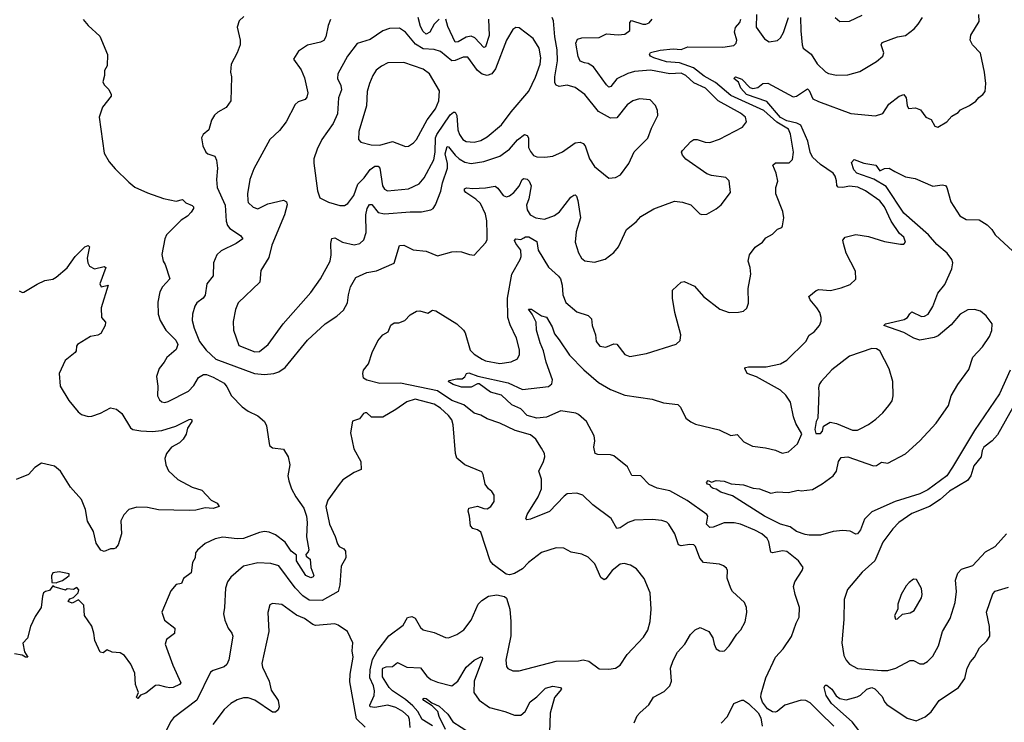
# Model space of a CAD drawing. Extents: x 2057697 to 2160550, y 827490 to 1016834.
# Tile 487 of 509: x 2130538 to 2136682, y 986768 to 991152. Entities that reach past the tile are written whole.
import ezdxf

# ---------------------------------------------------------------- set-up
doc = ezdxf.new("R2010")
doc.units = 0

msp = doc.modelspace()

# ---------------------------------------------------------------- linework, layer by layer
at = {"layer": '0CON20XD'}
for points in [[(2130935, 991153.8), (2130965.8, 991115), (2131038.5, 991048.5), (2131085.8, 990935), (2131084.2, 990865), (2131068, 990835), (2131068, 990805), (2131056.2, 990765), (2131065, 990746.7), (2131095, 990717.5), (2131110, 990685), (2131108.8, 990675), (2131055, 990606.7), (2131033.8, 990545), (2131065, 990320), (2131096, 990265), (2131135, 990222), (2131218.6, 990138.6), (2131257.7, 990107.7), (2131335, 990071.2), (2131435.8, 990035.8), (2131515, 990020.6), (2131555, 990030), (2131575, 990010), (2131615, 989993.3), (2131623.3, 989985), (2131623.3, 989975), (2131609.1, 989950.9), (2131585, 989926.2), (2131545, 989901.2), (2131455, 989808.8), (2131444.3, 989784.3), (2131426.1, 989686.1), (2131434, 989645), (2131446, 989625), (2131476.2, 989535), (2131428.6, 989485), (2131411.9, 989455), (2131399.7, 989390.3), (2131403.1, 989315), (2131415.6, 989275), (2131450.6, 989215), (2131513.1, 989153.1), (2131525.5, 989125), (2131514.4, 989095), (2131455.6, 989045), (2131440, 989015), (2131407.8, 988975), (2131391.9, 988925), (2131400.6, 988865), (2131397.9, 988805), (2131410.2, 988780.2), (2131425, 988766.9), (2131445, 988764.5), (2131465, 988770.5), (2131591.8, 988835), (2131625, 988870), (2131655, 988919.6), (2131685, 988938.2), (2131705, 988937.9), (2131745, 988922.5), (2131813.7, 988883.7), (2131831.9, 988861.9), (2131860, 988805), (2131927.1, 988737.1), (2131965, 988709.2), (2132025, 988681.4), (2132065.7, 988645), (2132077.4, 988617.4), (2132096.2, 988495), (2132115, 988480.8), (2132185, 988472.5), (2132213.9, 988423.9), (2132224, 988375), (2132211.4, 988305), (2132217.1, 988275), (2132234.3, 988225), (2132260.9, 988175), (2132312.2, 988105), (2132327.7, 988055), (2132332.7, 988015), (2132328.7, 987925), (2132342.9, 987845), (2132338.7, 987831.3), (2132323.1, 987815), (2132325.8, 987805), (2132351.1, 987785), (2132354.5, 987735), (2132374, 987685), (2132368.8, 987675), (2132355, 987670), (2132322.9, 987685), (2132266.2, 987775), (2132265, 987811.1), (2132233.3, 987835), (2132195, 987891.5), (2132135, 987937.9), (2132095, 987954.6), (2132065, 987958.5), (2132035, 987952.7), (2131935, 987914.2), (2131895, 987912.8), (2131806.3, 987923.7), (2131757.4, 987912.6), (2131696.4, 987883.6), (2131647.6, 987842.4), (2131635.8, 987825), (2131634.2, 987795), (2131616.9, 987765), (2131608.6, 987701.4), (2131561.2, 987665), (2131547.5, 987635), (2131515, 987628.8), (2131480.9, 987589.1), (2131425.9, 987455.9), (2131442.5, 987405), (2131506.2, 987355), (2131505, 987322.5), (2131454.3, 987285.7), (2131446.2, 987255), (2131494.4, 987125), (2131544.2, 987015), (2131535, 987003.5), (2131495, 986985.7), (2131475, 986982.9), (2131451.7, 986988.3), (2131405, 987000.8), (2131385, 986997.5), (2131325, 986950.8), (2131292.5, 986937.5), (2131275, 986917.5), (2131270.7, 986920.7), (2131267.5, 986925), (2131280, 986955), (2131261.1, 987005), (2131257.1, 987075), (2131231.7, 987131.7), (2131193.3, 987185), (2131165, 987202.5), (2131115, 987205.6), (2131085, 987220), (2131059.3, 987200.7), (2131040, 987205), (2131007.6, 987277.6), (2131001.4, 987325), (2130987.6, 987367.6), (2130942.5, 987435), (2130938.3, 987498.3), (2130905, 987532.5), (2130865, 987512.5), (2130841.7, 987521.7), (2130851.7, 987538.3), (2130875, 987547.5), (2130902.5, 987575), (2130907.5, 987595), (2130895, 987610), (2130875, 987597.5), (2130835, 987600), (2130825, 987592.5), (2130753, 987613), (2130745, 987620), (2130725, 987590), (2130700, 987585), (2130687.5, 987575), (2130680, 987555), (2130672.5, 987485), (2130635, 987427.5), (2130606.2, 987365), (2130586.8, 987293.2), (2130558.8, 987261.2), (2130568.7, 987208.7), (2130588.8, 987175), (2130575, 987174.3), (2130553, 987187), (2130505, 987195.8)], [(2131937.7, 991172.3), (2131907.5, 991145), (2131896.2, 991105), (2131914.2, 991025), (2131914, 990995), (2131896, 990945), (2131858.9, 990875), (2131854.4, 990825), (2131859.2, 990795), (2131856.7, 990645), (2131825.7, 990604.3), (2131774.5, 990575.5), (2131754.4, 990555.6), (2131736.2, 990525), (2131718, 990465), (2131683.3, 990435), (2131673.8, 990415), (2131682, 990365), (2131700, 990325), (2131712.5, 990315), (2131755, 990301.2), (2131766.2, 990276.2), (2131773.1, 990225), (2131765.5, 990155), (2131770, 990105), (2131820.3, 989995), (2131827.5, 989895), (2131835, 989868), (2131850.1, 989850.1), (2131915.8, 989805), (2131930, 989785), (2131890, 989755), (2131795, 989710.5), (2131768.9, 989685), (2131746.7, 989635), (2131746, 989555), (2131705.7, 989505), (2131696.4, 989433.6), (2131682.5, 989415), (2131644.7, 989385.3), (2131630.9, 989365), (2131617.7, 989315), (2131615.5, 989274.5), (2131626.9, 989226.9), (2131659.5, 989145), (2131700.9, 989090.9), (2131762.2, 989035), (2132002.5, 988945), (2132065, 988938.6)], [(2132477, 991153), (2132462.5, 991115), (2132448.2, 991045), (2132436.9, 991023.1), (2132415, 991011.5), (2132335, 990992.5), (2132278, 990955), (2132247.5, 990905), (2132295, 990838.8), (2132315, 990790), (2132335.6, 990695.6), (2132330.9, 990669.1), (2132320, 990655), (2132275, 990639.4), (2132256.3, 990623.7), (2132201.8, 990515), (2132159.1, 990460.9), (2132100, 990405), (2131998.7, 990221.3), (2131974.3, 990155.7), (2131960, 990065), (2131961.4, 990025), (2131965, 990011.2), (2131995, 989982), (2132025, 989972.5), (2132086.2, 990003.8), (2132185, 990025.6), (2132202.9, 990015), (2132206.7, 989996.7), (2132191.5, 989935), (2132110.9, 989745), (2132092.4, 989667.6), (2132042.3, 989587.7), (2132036.5, 989515), (2131900.8, 989385), (2131885.5, 989344.5), (2131870.3, 989269.7), (2131871.9, 989215), (2131905, 989120), (2132005, 989080.4)], [(2132005, 989080.4), (2132035, 989082), (2132089.2, 989125), (2132182.2, 989255), (2132355, 989449.4), (2132415, 989534.3), (2132474.6, 989645.4), (2132482.5, 989685), (2132478.8, 989755), (2132485, 989786), (2132505, 989791.4), (2132553.6, 989763.6), (2132625, 989746.9), (2132660, 989755), (2132685, 989779.2), (2132699.6, 989825), (2132697.4, 989935), (2132706.9, 989975), (2132720.6, 989999.4), (2132735, 989998.6), (2132775, 989948.2), (2132815, 989940), (2132973.8, 989953.8), (2133045, 989953.6), (2133103.3, 989965), (2133119.2, 989975), (2133133.6, 989996.4), (2133166.8, 990083.2), (2133177, 990135), (2133206.9, 990225), (2133208.7, 990255), (2133194.2, 990315), (2133205, 990361.4), (2133215, 990358.5), (2133255, 990305.9), (2133279.6, 990285), (2133315, 990263.6), (2133355, 990255.4), (2133435, 990266.9), (2133535, 990300.5), (2133594.4, 990345), (2133645, 990403.3), (2133687.5, 990435), (2133705, 990430.6), (2133713.1, 990415), (2133714.1, 990355), (2133725, 990330.6), (2133744.7, 990304.7), (2133765, 990296.5), (2133815, 990294.5), (2133865, 990300.6), (2133925, 990328.1), (2134005, 990384.3), (2134035, 990387.1), (2134055, 990379.2), (2134067.5, 990365), (2134093.5, 990283.5), (2134125, 990236.7), (2134147, 990217), (2134215, 990164), (2134255, 990167.5), (2134287.1, 990185), (2134338.9, 990255), (2134371.8, 990328.2), (2134457.4, 990412.6), (2134480, 990475), (2134520, 990555), (2134517.5, 990585), (2134505.8, 990615.8), (2134472.3, 990652.3), (2134405, 990659.2), (2134365, 990646.9), (2134328, 990622), (2134265, 990540), (2134225, 990538.6), (2134149.8, 990579.8), (2134065, 990685.5), (2134005, 990729.6), (2133955, 990743.3), (2133905, 990736.2), (2133885, 990743.1), (2133878.1, 990758.1), (2133876.6, 990795), (2133894.3, 990895), (2133891.4, 990965), (2133878.4, 991045), (2133870, 991145), (2133861.5, 991165)], [(2132065, 988938.6), (2132125, 988944.3), (2132155.5, 988954.5), (2132195, 988982), (2132335, 989152.5), (2132445, 989253.8), (2132517.2, 989302.8), (2132559.3, 989340.7), (2132584.4, 989385), (2132589.1, 989435), (2132603.1, 989485), (2132636.2, 989543.8), (2132704.5, 989575.5), (2132765.5, 989584.5), (2132875, 989633.3), (2132907.5, 989742.5), (2132935, 989745.6), (2132993.6, 989716.4), (2133075, 989706.9), (2133145, 989678.8), (2133235, 989703.1), (2133265, 989705.7), (2133295, 989703.8), (2133345, 989686.7), (2133375, 989683.3), (2133447.2, 989762.8), (2133455, 989780), (2133455.7, 989814.3), (2133452.7, 989897.3), (2133445, 989938), (2133413.9, 990005), (2133385, 990033.3), (2133321.9, 990075), (2133313.3, 990085), (2133313.2, 990096.8), (2133327, 990103), (2133365, 990098.9), (2133445, 990103.8), (2133505, 990114.4), (2133521.7, 990101.7), (2133554.7, 990054.7), (2133575, 990047.3), (2133595, 990053.8), (2133620.9, 990075), (2133655.8, 990114.2), (2133673.9, 990156.1), (2133685, 990161.9), (2133705, 990156.4), (2133718.1, 990145), (2133730.4, 990115), (2133715.9, 990035), (2133701.3, 989995), (2133703.8, 989965), (2133724.5, 989935), (2133759.2, 989915), (2133812.7, 989907.3), (2133875, 989930.9), (2133905.8, 989954.2), (2133977.5, 990045), (2133995, 990058), (2134005, 990058.8), (2134011.9, 990051.9), (2134021.8, 990025), (2134037.1, 989915), (2134010.6, 989829.4), (2134003.5, 989763.5), (2134025, 989697.5), (2134044, 989665), (2134065, 989648.6), (2134125, 989640), (2134191.7, 989658.3), (2134245, 989699.2), (2134274.4, 989735.6), (2134325, 989844), (2134385, 989891.4), (2134415, 989924.2), (2134495, 989972), (2134625, 990019.2), (2134675, 990014), (2134725, 989996), (2134781.2, 989941.2), (2134795, 989936.2), (2134825, 989938), (2134885, 989972), (2134915, 989998), (2134973.8, 990075), (2134965, 990146.2), (2134945, 990166.7), (2134855, 990180), (2134825, 990190.6), (2134695, 990281.4), (2134673, 990307), (2134668.6, 990325), (2134674.2, 990335), (2134725, 990392.9), (2134745, 990404.2), (2134765, 990405.7), (2134815, 990388.6), (2134845, 990386.9), (2134905, 990407.5), (2135049.1, 990480.9), (2135072.5, 990515), (2135068.1, 990545), (2135035, 990569.3), (2134895.9, 990645.9), (2134818.5, 990725), (2134745, 990759), (2134695, 990803.7), (2134665, 990819.3), (2134595, 990815.2), (2134475, 990836.7), (2134375, 990828.9), (2134332.9, 990817.1), (2134265, 990783.6), (2134227.1, 990735), (2134215, 990732.2), (2134200, 990745), (2134118.3, 990858.3), (2134085, 990878), (2134062.7, 990882.7), (2134035, 990894), (2134022.2, 990922.2), (2134008.5, 991005), (2134019.5, 991030.5), (2134045, 991039.5), (2134155, 991041.5), (2134200, 991065), (2134272.5, 991057.5), (2134315, 991062.6), (2134345.5, 991085), (2134344.6, 991135.4), (2134355, 991147.8), (2134426.4, 991123.6), (2134445, 991123.3), (2134465, 991131.9), (2134485.5, 991155)], [(2134372.5, 986765), (2134391.5, 986808.5), (2134409.8, 986830.2), (2134463.6, 986876.4), (2134492.5, 986925), (2134558.8, 986961.2), (2134594, 986995), (2134605.7, 987025), (2134599.4, 987105), (2134616.4, 987153.6), (2134643.7, 987206.3), (2134688, 987255), (2134724.4, 987315.6), (2134753.3, 987345), (2134785, 987360), (2134837.5, 987335), (2134863.8, 987295), (2134871.9, 987255), (2134885, 987226), (2134905, 987213.5), (2134925, 987211.5), (2134935.8, 987215), (2134966.2, 987245), (2135012.1, 987317.9), (2135038.8, 987345), (2135066, 987395), (2135075.8, 987454.2), (2135074, 987485), (2135061.2, 987515), (2134986.2, 987585), (2134975, 987603.3), (2134952.3, 987667.7), (2134954.2, 987715), (2134949.1, 987729.1), (2134930, 987745), (2134905, 987754.2), (2134805, 987765.8), (2134782, 987792), (2134755, 987865.8), (2134745, 987875.6), (2134718.3, 987878.3), (2134665, 987868.5), (2134649.2, 987875), (2134625.6, 987945), (2134589.2, 988005), (2134576.4, 988016.4), (2134545, 988027.1), (2134485, 988034.4), (2134375, 988030), (2134335, 988015.6), (2134285, 987981.9), (2134265, 987978), (2134229.4, 988039.4), (2134114.5, 988124.5), (2134052, 988185), (2134015, 988198.9), (2133955, 988193.6), (2133935, 988180), (2133845, 988084.4), (2133725, 988035.8), (2133702, 988032), (2133697.5, 988037.5), (2133705.8, 988065), (2133774.3, 988175), (2133794.4, 988225), (2133794, 988285), (2133778.6, 988335), (2133807.1, 988395), (2133814.2, 988425), (2133812, 988445), (2133795, 988478.8), (2133758.5, 988535), (2133725, 988562), (2133629.4, 988589.4), (2133535, 988634.6), (2133455, 988661.9), (2133415, 988685.6), (2133375, 988696.9), (2133309.1, 988749.1), (2133235, 988775.6), (2133145, 988835.5), (2132915, 988884.7), (2132785, 988882.9), (2132705, 988903.3), (2132683.8, 988915), (2132679.2, 988945), (2132684, 988965), (2132715.6, 989004.4), (2132738, 989075), (2132772.4, 989147.6), (2132805, 989186.2), (2132836.7, 989205), (2132855, 989246.7), (2132875, 989260), (2132905, 989260), (2132942.5, 989275), (2132975, 989310), (2133015, 989333.8), (2133035, 989335.8), (2133085, 989321.2), (2133115, 989338.8), (2133135, 989336.2), (2133265, 989254), (2133307.8, 989215), (2133318.1, 989198.1), (2133349.6, 989089.6), (2133373.1, 989065), (2133425, 989033.1), (2133445, 989023.9), (2133535, 989007.9), (2133605, 989017.1), (2133644.3, 989035.7), (2133657.9, 989062.1), (2133657, 989093), (2133639.1, 989165), (2133598.1, 989248.1), (2133583.6, 989293.6), (2133582.7, 989415), (2133608.5, 989565), (2133661.5, 989655), (2133666.8, 989675), (2133664.6, 989715), (2133633.1, 989755), (2133626, 989775), (2133635, 989784), (2133665, 989780.8), (2133685, 989792), (2133695, 989798), (2133715, 989797.5), (2133765, 989768.8), (2133772.5, 989715), (2133837.5, 989607.5), (2133901.2, 989551.2), (2133911.9, 989535), (2133924.1, 989495), (2133926.4, 989435), (2133946.9, 989386.9), (2134015, 989328.6), (2134085, 989305.6), (2134106.7, 989286.7), (2134110, 989245), (2134131.4, 989185), (2134135.8, 989145), (2134157.5, 989115), (2134195, 989109.2), (2134245, 989129.2), (2134265, 989127.5), (2134315, 989063.8), (2134345, 989051.4), (2134449.7, 989070.3), (2134635, 989126.7), (2134659.5, 989150.5), (2134663.8, 989185), (2134625.6, 989325), (2134610.8, 989415), (2134611.2, 989465), (2134665, 989513.8), (2134685, 989518), (2134749.3, 989489.3), (2134805, 989425.8), (2134907.5, 989345), (2134965, 989326.2), (2135023.6, 989326.4), (2135055, 989333.3), (2135075, 989352.5), (2135085.9, 989384.1), (2135084.4, 989475), (2135100.6, 989565), (2135096.9, 989605), (2135083.1, 989645), (2135092, 989685), (2135127, 989733), (2135173.8, 989765), (2135195, 989791.2), (2135235, 989813.3), (2135267.5, 989845), (2135293.6, 989856.4), (2135298.8, 989865), (2135305.8, 989915), (2135299.2, 989955), (2135255.8, 990065), (2135256, 990105), (2135269.2, 990145), (2135258.6, 990195), (2135236.7, 990245), (2135255, 990259.2), (2135340.5, 990259.5), (2135359.5, 990280.5), (2135366.5, 990325), (2135348.7, 990438.7), (2135335, 990469.7), (2135262, 990512), (2135181.1, 990585), (2134975, 990678.7), (2134879.9, 990759.9), (2134809.7, 990799.7), (2134742, 990852), (2134655, 990883), (2134575, 990888.5), (2134495.8, 990915), (2134474.2, 990925), (2134467.5, 990935), (2134475, 990946.5), (2134535, 990962.2), (2134615, 990970.4), (2134665, 990965.7), (2134707, 990983), (2134925, 990980.3), (2134995, 990991.4), (2135008, 991005), (2135012, 991025), (2134999.4, 991075), (2135005, 991103.3), (2135032, 991135), (2135037.5, 991155)], [(2133155, 991155.6), (2133124.1, 991125), (2133098.5, 991075), (2133075, 991062.1), (2133055, 991079.6), (2133039.6, 991109.6), (2133024.3, 991165)], [(2133463.2, 991155), (2133467.1, 991052.9), (2133445, 990983.3), (2133435, 990979.5), (2133378.8, 991038.8), (2133355, 991050.3), (2133325, 991043.9), (2133275, 991013.8), (2133255, 991012.7), (2133209.5, 991109.5), (2133197.8, 991155)], [(2135529.9, 986829.9), (2135470.2, 986890.2), (2135444.4, 986904.4), (2135415, 986905.6), (2135313.3, 986875), (2135265, 986835.8), (2135252.3, 986832.3), (2135235, 986833.8), (2135205, 986852.5), (2135173.6, 986893.6), (2135163.8, 986925), (2135164.1, 986945.9), (2135194.2, 987045), (2135254.2, 987175), (2135303, 987227), (2135355, 987303.3), (2135382.4, 987387.6), (2135402, 987425), (2135404.2, 987485), (2135376.2, 987565), (2135366.2, 987615), (2135374, 987645), (2135421.2, 987715), (2135426.2, 987735), (2135398.8, 987775), (2135325, 987834.4), (2135297.4, 987837.4), (2135235, 987826.5), (2135225, 987830), (2135212.9, 987895), (2135203.3, 987915), (2135168.1, 987945), (2135125, 987966.6), (2135035, 988005.4), (2134996.4, 988013.6), (2134935, 988013.6), (2134865, 987986.4), (2134845, 987984.4), (2134823.1, 988005), (2134831.4, 988055), (2134826, 988065), (2134702.2, 988152.2), (2134595, 988212.7), (2134515, 988228.8), (2134465, 988251.8), (2134415, 988305.6), (2134358.6, 988308.6), (2134331.5, 988361.5), (2134245, 988430.9), (2134225, 988436.8), (2134145, 988438.1), (2134128.8, 988445), (2134121.4, 988485), (2134127.1, 988525), (2134122.5, 988555), (2134075.7, 988645), (2134025, 988689.2), (2134007.5, 988697.5), (2133915, 988711.4), (2133825, 988671.1), (2133765, 988665.4), (2133705, 988682.7), (2133664.4, 988725), (2133609.6, 988749.6), (2133545, 988809.8), (2133475, 988828.7), (2133405, 988880), (2133395, 988880.5), (2133355, 988859.1), (2133295, 988858.7), (2133243.8, 988875), (2133212.5, 988895), (2133218.3, 988901.7), (2133265, 988910.5), (2133299.4, 988910.6), (2133315, 988923.3), (2133326.2, 988945), (2133341.2, 988948.8), (2133397.1, 988927.1), (2133586.6, 988886.6), (2133675, 988845.4), (2133836.9, 988863.1), (2133859.7, 988880.3), (2133861.9, 988905), (2133823.3, 989015), (2133806.4, 989086.4), (2133785.4, 989135), (2133762.5, 989215), (2133760, 989265), (2133735.7, 989315.7), (2133714, 989345), (2133732.5, 989345), (2133795, 989304.3), (2133825, 989296.7), (2133860.4, 989235), (2133875, 989191.2), (2133905.3, 989155.3), (2133968.1, 989058.1), (2134058, 988968), (2134149.1, 988889.1), (2134225, 988845.5), (2134315, 988810), (2134485, 988784.4), (2134555, 988760.8), (2134645, 988750.8), (2134662.5, 988735), (2134695, 988666.2), (2134725, 988642.5), (2134755, 988629.4), (2134902.7, 988592.7), (2134975, 988557.1), (2135015, 988564.3), (2135057.6, 988517.6), (2135111.2, 988491.2), (2135191.2, 988481.2), (2135255, 988465.8), (2135295, 988448), (2135335, 988456), (2135392.5, 988505), (2135418.3, 988568.3), (2135382.1, 988632.1), (2135365.7, 988675), (2135348.1, 988765), (2135319.3, 988809.3), (2135285, 988840), (2135135, 988923.8), (2135077.5, 988945), (2135062.5, 988975), (2135067.5, 988982.5), (2135085, 988986), (2135195.8, 988985.8), (2135284.5, 989005.5), (2135325, 989028.6), (2135444.4, 989145), (2135465, 989182.9), (2135495, 989204.4), (2135528.9, 989245), (2135539.3, 989270.7), (2135538.5, 989295), (2135530, 989325), (2135511.9, 989355), (2135470.8, 989405), (2135463.3, 989425), (2135507.7, 989462.3), (2135525, 989468), (2135598.3, 989461.7), (2135665, 989478.1), (2135720.9, 989499.1), (2135755.9, 989534.1), (2135754.1, 989584.1), (2135696.2, 989695), (2135678.8, 989755), (2135673.9, 989776.1), (2135690, 989795), (2135755, 989810.9), (2135835, 989800), (2135935, 989768.8), (2136035, 989752.5), (2136055, 989752.5), (2136065.8, 989765), (2136056, 989795), (2136028.3, 989818.3), (2135975.4, 989895.4), (2135935.4, 989985), (2135905, 990022.7), (2135815.6, 990085), (2135767.8, 990107.8), (2135715, 990113.2), (2135675, 990104.8), (2135646.2, 990106.2), (2135637.4, 990117.4), (2135633.9, 990146.1), (2135625.9, 990175), (2135613.1, 990195), (2135535, 990248.6), (2135485.7, 990295), (2135471.3, 990325), (2135455.2, 990395), (2135412.3, 990495), (2135387.6, 990507.6), (2135325, 990520.8), (2135285, 990541.8), (2135201.2, 990641.2), (2135073.2, 990685), (2135038.8, 990725), (2135023, 990763), (2134994.2, 990785), (2135005, 990795.3), (2135045, 990781.8), (2135095, 990728.9), (2135112.7, 990722.7), (2135145, 990728.5), (2135175, 990753.1), (2135207, 990757), (2135365, 990671.8), (2135385, 990675.6), (2135455, 990720), (2135465, 990711.2), (2135487.6, 990657.6), (2135522.2, 990642.2), (2135725, 990566.2), (2135878.3, 990551.7), (2135923.4, 990566.6), (2135961.4, 990625), (2136025, 990675.7), (2136055, 990686), (2136070, 990665), (2136075.9, 990615.9), (2136085, 990597.5), (2136128.3, 990601.7), (2136158.9, 990588.9), (2136192.5, 990545), (2136225, 990530), (2136248.3, 990488.3), (2136267.7, 990482.3), (2136323.3, 990515), (2136355, 990551.2), (2136395, 990573.3), (2136409.3, 990590.7), (2136465, 990616.7), (2136505, 990643.3), (2136522.3, 990667.7), (2136547.5, 990685), (2136563.3, 990705), (2136566.4, 990753.6), (2136558, 990825), (2136532.5, 990942.5), (2136482.5, 990995), (2136469.2, 991025), (2136474, 991055), (2136525, 991140), (2136522, 991185)], [(2135135.9, 991185), (2135132.7, 991105), (2135185, 991032.5), (2135215.8, 991014.2), (2135266.8, 991023.2), (2135285, 991038.8), (2135305, 991072), (2135335, 991166.5)], [(2135410, 991165), (2135412.9, 991082.9), (2135419.7, 990995), (2135427.7, 990975), (2135477, 990937), (2135515, 990877.8), (2135565.9, 990825.9), (2135585, 990816), (2135635, 990807), (2135705, 990807.4), (2135780.5, 990829.5), (2135885, 990890.9), (2135924.4, 990925), (2135930.6, 990945), (2135914.2, 990995), (2135920.7, 991009.3), (2136015, 991044.5), (2136065, 991052.9), (2136120.5, 991095), (2136145, 991124.4), (2136171.1, 991165)], [(2135626.4, 991166.4), (2135655, 991140), (2135715, 991143.3), (2135795, 991180)], [(2132565, 989992.9), (2132585, 990005.8), (2132623.6, 990055), (2132647.3, 990125), (2132687.5, 990165), (2132725, 990217.9), (2132755, 990238), (2132775, 990237.5), (2132785, 990225.8), (2132803, 990115), (2132815, 990095.4), (2132834.3, 990084.3), (2132965, 990096.8), (2133031.8, 990128.2), (2133062.9, 990165), (2133122.2, 990277.8), (2133130.7, 990325), (2133133.7, 990415), (2133140.4, 990435), (2133225, 990559.6), (2133245, 990576.1), (2133255, 990574.4), (2133265.2, 990555.2), (2133273.2, 990465), (2133283.5, 990435), (2133303.8, 990405), (2133325, 990392.5), (2133375, 990388.2), (2133415, 990398.5), (2133455, 990420.4), (2133543.9, 990496.1), (2133605, 990577.8), (2133715, 990705.6), (2133756.8, 990793.2), (2133785.9, 990875), (2133790, 990915), (2133778.9, 990975), (2133742.9, 991035), (2133655, 991102), (2133635, 991104), (2133615, 991092), (2133576.4, 991023.6), (2133508.2, 990845), (2133485, 990814.4), (2133455, 990803.2), (2133425, 990813.3), (2133395.4, 990835), (2133335, 990917.5), (2133305, 990918.5), (2133255, 990896.8), (2133235, 990894.7), (2133165, 990953.8), (2133125, 990966.6), (2133055, 990971.2), (2133009, 990999), (2132945, 991074.4), (2132908.5, 991098.5), (2132845, 991096.4), (2132805, 991083.6), (2132725, 991028.5), (2132645, 991004.2), (2132583.5, 990925), (2132523.3, 990815), (2132522.2, 990785), (2132542.2, 990742.2), (2132546.9, 990715), (2132528.5, 990665), (2132520.5, 990565), (2132494.4, 990505), (2132424.2, 990405), (2132394.2, 990345), (2132374.3, 990285), (2132373, 990257), (2132395.7, 990085), (2132411.1, 990041.1), (2132465, 990014), (2132535, 989992.9), (2132565, 989992.9)], [(2132945, 990360), (2132965, 990364), (2132995, 990382.9), (2133015, 990404.2), (2133081.9, 990528.1), (2133132.5, 990595), (2133154.4, 990645), (2133157.9, 990707.9), (2133095, 990814.2), (2133055, 990842.5), (2132935, 990884.6), (2132835, 990882.5), (2132795, 990863.1), (2132763.3, 990836.7), (2132741.5, 990805), (2132720.5, 990755), (2132707.5, 990705), (2132702.5, 990615), (2132654.6, 990455), (2132651.4, 990405), (2132667.8, 990387.8), (2132730.9, 990370.9), (2132785, 990370.3), (2132865, 990392.5), (2132945, 990360)], [(2136717.7, 988965), (2136652.5, 988817.5), (2136495, 988588.5), (2136359.7, 988360.3), (2136323.7, 988305), (2136205, 988219.1), (2136155, 988193.9), (2136001.1, 988145), (2135855, 988081.6), (2135809.6, 988035), (2135785, 987968.6), (2135765, 987944.3), (2135755, 987942), (2135720.7, 987960.7), (2135674.6, 987964.6), (2135615, 987958.7), (2135535, 987936.8), (2135465, 987935.3), (2135440.3, 987940.3), (2135385, 987959.5), (2135346.8, 987986.8), (2135285, 988005.3), (2135184.8, 988054.8), (2134985, 988180.8), (2134913.3, 988205), (2134885, 988223.8), (2134865, 988226.7), (2134852.5, 988235), (2134845, 988250), (2134830, 988255), (2134823.3, 988265), (2134835, 988277.5), (2134855, 988267.5), (2134885, 988276.7), (2134935, 988273.3), (2134977, 988257), (2135055, 988249.5), (2135115, 988229.5), (2135155, 988224.4), (2135225, 988197.1), (2135265, 988205.6), (2135335, 988201.1), (2135395, 988215.7), (2135415, 988211.4), (2135485, 988221.4), (2135545, 988255.6), (2135615, 988306.9), (2135635.3, 988334.7), (2135647.8, 988395), (2135665, 988420), (2135705, 988425.6), (2135865, 988368.9), (2135885, 988371.4), (2135915, 988390.8), (2135955, 988385.6), (2136065, 988444.3), (2136154.4, 988525), (2136256.2, 988633.8), (2136334.5, 988745), (2136351.1, 988805), (2136391.9, 988875), (2136460.6, 988969.4), (2136485, 989046), (2136545, 989111.4), (2136590, 989175), (2136605, 989212.5), (2136605.5, 989255), (2136567.8, 989305), (2136534.3, 989334.3), (2136495, 989344.2), (2136455, 989341.3), (2136407.3, 989315), (2136351.4, 989248.6), (2136269.8, 989180.2), (2136245, 989169.5), (2136155, 989153.2), (2136118.1, 989165), (2136055, 989200), (2135930, 989245), (2135940, 989255), (2136058, 989282), (2136078, 989295), (2136093.1, 989316.9), (2136105, 989328.8), (2136165, 989300), (2136185, 989302.2), (2136206.9, 989315), (2136236.4, 989363.6), (2136267.7, 989445), (2136310.6, 989499.4), (2136355, 989596.7), (2136360, 989635), (2136353.6, 989655), (2136326.1, 989695), (2136260.4, 989750.4), (2136209.7, 989809.7), (2136054.2, 989945), (2135945, 990112), (2135868, 990158), (2135762.2, 990195), (2135743.5, 990215), (2135728.3, 990261.7), (2135745, 990280), (2135805, 990257.5), (2135880, 990245), (2135905, 990210), (2135935, 990223.8), (2135963.9, 990226.1), (2135998.8, 990205), (2136065, 990172), (2136125, 990161.9), (2136235, 990112.5), (2136295, 990121.2), (2136315, 990116.7), (2136324.2, 990104.2), (2136347.5, 990015), (2136405, 989928.9), (2136445, 989905.5), (2136525, 989902.5), (2136575, 989872.2), (2136605, 989842.9), (2136625, 989810), (2136735, 989707.5)], [(2130535, 989460), (2130555, 989450), (2130565, 989452.5), (2130648.3, 989501.7), (2130696.1, 989523.9), (2130745, 989534), (2130765, 989546), (2130835, 989604.2), (2130885.6, 989675), (2130944.4, 989735), (2130965, 989743.8), (2130973.8, 989735), (2130972.7, 989727.3), (2130960, 989665), (2130964, 989635), (2130975, 989613.3), (2131005, 989598), (2131065, 989611.2), (2131076.2, 989605), (2131039.2, 989505), (2131046.2, 989486.2), (2131090, 989495), (2131046, 989355), (2131048.1, 989295), (2131074.3, 989265), (2131072.6, 989245), (2131045, 989193.8), (2131025, 989183.1), (2130979.2, 989175), (2130900, 989125), (2130892.3, 989115), (2130890.6, 989085), (2130884.6, 989075.4), (2130822.7, 989025), (2130785.5, 988945), (2130791.8, 988865), (2130845.3, 988775.3), (2130902.7, 988705), (2130925, 988688.9), (2130965, 988676.2), (2130987.9, 988677.9), (2131042.4, 988697.6), (2131105, 988730), (2131141.7, 988721.7), (2131176, 988695)], [(2135535, 988570), (2135546.7, 988585), (2135553.3, 988616.7), (2135595, 988640), (2135635, 988633.3), (2135735, 988591.9), (2135765, 988591.9), (2135781.7, 988598.3), (2135835, 988626), (2135880.3, 988659.7), (2135925, 988700), (2135962, 988745), (2135981.2, 988775), (2135988.8, 988805), (2135985.8, 988895), (2135963.9, 988973.9), (2135905, 989085.8), (2135885, 989098.1), (2135855, 989100), (2135715, 989052.9), (2135605, 988968.1), (2135539.2, 988895), (2135526, 988875), (2135522.5, 988855), (2135525.7, 988825), (2135517.5, 988665), (2135507.5, 988645), (2135500, 988595), (2135505, 988570), (2135535, 988570)], [(2132974.8, 986734.8), (2132971.4, 986785), (2132963.4, 986803.4), (2132928.5, 986835), (2132885, 986860), (2132835, 986875.2), (2132755, 986860), (2132724.6, 986865), (2132722.4, 986875), (2132749.5, 986935), (2132753.1, 986965), (2132746.1, 986995), (2132723, 987045), (2132724.3, 987095), (2132740.8, 987159.2), (2132769, 987211), (2132842.2, 987307.8), (2132930.9, 987375), (2132958.5, 987421.5), (2132985, 987428.9), (2133005, 987417.8), (2133039.1, 987359.1), (2133055, 987344.4), (2133125, 987328.1), (2133195, 987296.9), (2133215, 987295.6), (2133266.2, 987315), (2133309.2, 987345), (2133354.6, 987405.4), (2133400, 987505), (2133422.1, 987527.9), (2133464.4, 987555.6), (2133515, 987564.3), (2133562.7, 987552.7), (2133575, 987542.5), (2133590.5, 987495), (2133597.1, 987475), (2133602.4, 987397.6), (2133603.2, 987306.8), (2133572.2, 987155), (2133575.9, 987115.9), (2133585, 987103.3), (2133615, 987090), (2133655, 987089.2), (2133885, 987150), (2134025, 987150.9), (2134055, 987158.5), (2134088.6, 987148.6), (2134155, 987102), (2134215, 987100), (2134255, 987106.7), (2134285.7, 987124.3), (2134328.3, 987191.7), (2134431.7, 987298.3), (2134457.8, 987342.2), (2134472.4, 987397.6), (2134479.4, 987475), (2134473.1, 987575), (2134435, 987666.2), (2134386.7, 987725), (2134349.4, 987749.4), (2134309.7, 987759.7), (2134285, 987754.3), (2134235, 987714.5), (2134196, 987664), (2134185, 987657.5), (2134165, 987672), (2134127.1, 987757.1), (2134085, 987798.1), (2134046.3, 987816.3), (2133978.9, 987828.9), (2133934.2, 987854.2), (2133885, 987857.5), (2133795, 987828.6), (2133713.1, 987765), (2133675, 987725.6), (2133625, 987697.1), (2133595, 987687.5), (2133573, 987693), (2133493.3, 987753.3), (2133474.6, 987774.6), (2133415, 987954.2), (2133395, 987968.1), (2133366.8, 987976.8), (2133352, 987995), (2133345.9, 988054.1), (2133335.8, 988085), (2133341.2, 988105), (2133395, 988117.1), (2133435, 988101.9), (2133455, 988100.5), (2133478.9, 988115), (2133498.5, 988145), (2133499.5, 988185), (2133485, 988207.5), (2133463.8, 988225), (2133442.5, 988255), (2133431.2, 988315), (2133421.2, 988331.2), (2133315, 988374.3), (2133266.5, 988416.5), (2133258.2, 988445), (2133244.1, 988625), (2133234.7, 988654.7), (2133215, 988682.5), (2133165, 988727.5), (2133125, 988753.1), (2133005, 988783.9), (2132955, 988768.8), (2132885, 988718.9), (2132805, 988672.5), (2132733.1, 988673.1), (2132705, 988698.8), (2132695, 988700), (2132683.3, 988695), (2132658.3, 988661.7), (2132615, 988646.7), (2132602, 988575), (2132623.8, 988475), (2132667.5, 988395), (2132670, 988345), (2132625, 988325.8), (2132555, 988282), (2132531.7, 988251.7), (2132461.4, 988155), (2132448.1, 988115), (2132471.4, 988005), (2132507.6, 987927.6), (2132521.3, 987881.3), (2132532, 987865), (2132560.3, 987850.3), (2132570.8, 987835), (2132573.5, 987795), (2132545, 987742.5), (2132535.5, 987625), (2132525.4, 987584.6), (2132425, 987527.9), (2132345, 987529.2), (2132305, 987556.5), (2132257.3, 987607.3), (2132155.5, 987745), (2132105, 987759.3), (2132025, 987762.5), (2131935, 987743.1), (2131855, 987674), (2131835.5, 987644.5), (2131821.9, 987605), (2131815.4, 987484.6), (2131810.9, 987445), (2131817.8, 987405), (2131838.9, 987355), (2131862.5, 987325), (2131867.5, 987305), (2131842.7, 987157.3), (2131830.3, 987129.7), (2131815, 987114.2), (2131745, 987091.1), (2131729.8, 987080.2), (2131644.6, 986905.4), (2131497.1, 986795), (2131479.1, 986770.9), (2131455, 986718)], [(2131176, 988695), (2131228.8, 988605), (2131245, 988594.2), (2131295, 988586.5), (2131365, 988583.5), (2131425, 988589.5), (2131513.1, 988616.9), (2131595, 988656.7), (2131605, 988660), (2131612.5, 988655), (2131612.5, 988645), (2131586.1, 988603.9), (2131576.2, 988565), (2131558, 988535), (2131535, 988512.9), (2131485, 988484), (2131453.8, 988445), (2131443.8, 988415), (2131450, 988375), (2131467, 988337), (2131525, 988283.8), (2131615, 988236.2), (2131675, 988216.7), (2131733.3, 988155), (2131770, 988135), (2131783.3, 988115), (2131745, 988102.1), (2131695, 988106.9), (2131637.2, 988092.8), (2131595, 988090), (2131403.6, 988093.6), (2131335, 988108.1), (2131270.3, 988109.7), (2131220, 988095), (2131187.8, 988062.2), (2131169.2, 988025), (2131173.1, 987945), (2131152.5, 987875), (2131136.5, 987855), (2131125, 987850), (2131105, 987850), (2131065, 987834.7), (2131045, 987841.9), (2131015.6, 987885), (2130999.2, 987959.3), (2130962.3, 988022.3), (2130949.1, 988095), (2130925, 988158.6), (2130855.4, 988235.4), (2130794, 988335), (2130755, 988366), (2130674.2, 988385.8), (2130632.1, 988357.9), (2130592.5, 988315), (2130517, 988283)], [(2136735, 988732), (2136638.8, 988561.2), (2136606.9, 988525), (2136554.6, 988485.4), (2136544.4, 988465), (2136537.5, 988425), (2136492, 988368), (2136472.1, 988305), (2136453.3, 988276.7), (2136340.1, 988209.9), (2136281.5, 988158.5), (2136215.2, 988114.8), (2136105, 988071.2), (2136024.7, 988015.3), (2135985.6, 987975), (2135925, 987892), (2135874.3, 987775), (2135795, 987704), (2135703.8, 987596.2), (2135683.5, 987535), (2135680.9, 987409.1), (2135667.8, 987265), (2135681.4, 987185), (2135694.2, 987155), (2135715, 987130), (2135765, 987103.5), (2135915, 987090.5)], [(2135915, 987090.5), (2135955, 987092.2), (2136005, 987106.7), (2136095, 987154.4), (2136115, 987152.9), (2136155, 987132.5), (2136177, 987133), (2136202.4, 987147.6), (2136235, 987180), (2136271.4, 987245), (2136295.7, 987335), (2136344.2, 987415), (2136375.6, 987515), (2136384.5, 987585), (2136376.5, 987655), (2136391.2, 987698.8), (2136415, 987722.9), (2136485, 987747.5), (2136565, 987831.9), (2136625.3, 987864.7), (2136695.5, 987944.5)], [(2130765, 987637.5), (2130775, 987642.5), (2130805, 987653.3), (2130837.5, 987675), (2130847.5, 987685), (2130847.5, 987695), (2130785, 987706.7), (2130745, 987700), (2130737, 987683), (2130740, 987640), (2130765, 987637.5)], [(2136002.3, 987412.3), (2136015, 987413.3), (2136046.4, 987443.6), (2136095, 987452), (2136118.8, 987465), (2136165.4, 987544.6), (2136170, 987565), (2136165, 987602.5), (2136135, 987660), (2136115, 987661.2), (2136089.1, 987640.9), (2136070.2, 987619.8), (2136039.2, 987565), (2136016.7, 987505), (2136017.5, 987475), (2135996.7, 987435), (2136002.3, 987412.3)], [(2135802.3, 986682.3), (2135731.7, 986771.7), (2135604.7, 986885), (2135571.1, 986935), (2135558.6, 986985), (2135565, 987000), (2135575, 986999.2), (2135605, 986974.4), (2135632.4, 986932.4), (2135656.6, 986916.6), (2135695, 986908.6), (2135763.3, 986926.7), (2135785, 986937.9), (2135825, 986975.4), (2135855, 986986.1), (2135875, 986976.4), (2135919.3, 986929.3), (2135934.2, 986895), (2135948.7, 986878.7), (2136075, 986794.2), (2136132.3, 986777.7), (2136188.7, 986801.3), (2136225, 986834.2), (2136275.7, 986904.3), (2136395.5, 986984.5), (2136435, 987041.2), (2136449.4, 987105), (2136470.5, 987145), (2136496.4, 987175), (2136527.1, 987232.9), (2136572.8, 987277.2), (2136590.6, 987305), (2136590.5, 987365), (2136571.5, 987455), (2136610.9, 987569.1), (2136625, 987586), (2136707.8, 987612.2)], [(2132695, 986737.9), (2132639.3, 986789.3), (2132598.9, 987021.1), (2132601.2, 987068.8), (2132619.4, 987175), (2132612.2, 987215), (2132618.1, 987265), (2132584.3, 987334.3), (2132526.2, 987375), (2132505, 987381.9), (2132385, 987372.9), (2132368.4, 987378.4), (2132315, 987415.5), (2132265, 987437.5), (2132175, 987502.9), (2132115, 987510), (2132099.2, 987500.8), (2132086.8, 987453.2), (2132093.6, 987335), (2132048.9, 987135), (2132053, 987113), (2132095.5, 987025), (2132108.3, 986968.3), (2132152.2, 986905), (2132157.5, 986865), (2132151.4, 986845), (2132135, 986830.8), (2132115, 986831.4), (2132005, 986905.6), (2131965, 986921.1), (2131935, 986921.1), (2131895, 986907.8), (2131855.4, 986884.6), (2131815, 986847.1), (2131744.3, 986755)], [(2133115, 986746.1), (2133049.7, 986785), (2133022.6, 986835), (2132991.4, 986871.4), (2132945, 986910.6), (2132864.5, 986964.5), (2132844.5, 986985), (2132802.5, 987052.5), (2132801.2, 987098.8), (2132805, 987106.1), (2132825, 987113.9), (2132865, 987117.1), (2132895, 987140.8), (2132955, 987111.6), (2133038.9, 987108.9), (2133079.1, 987055), (2133104.3, 987035), (2133145, 987018), (2133235, 986996.5), (2133271.2, 987025), (2133325, 987112.2), (2133375, 987156.5), (2133415, 987177.5), (2133423.9, 987173.9), (2133425.6, 987165), (2133373.3, 987025), (2133372.5, 986955), (2133405, 986906.5), (2133469.5, 986859.5), (2133565.3, 986835.3), (2133625, 986812.2), (2133665, 986812.5), (2133693.3, 986835), (2133724.2, 986895.8), (2133765, 986926.2), (2133819.2, 986980.8), (2133865, 986992.7), (2133913.3, 986985), (2133918.6, 986975), (2133875, 986922), (2133848.4, 986825), (2133843.8, 986705)], [(2133195, 986724.2), (2133155.3, 986805), (2133146.9, 986835), (2133111.9, 986871.9), (2133060.8, 986905), (2133054.3, 986915), (2133061.2, 986918.8), (2133075, 986916.7), (2133109.7, 986889.7), (2133155, 986868.9), (2133208.8, 986818.8), (2133241.7, 986771.7), (2133345.2, 986705.2)], [(2134915, 986762.5), (2134955.5, 986804.5), (2134993.3, 986885), (2135043.6, 986906.4), (2135055, 986906.2), (2135085, 986886.2), (2135146.4, 986826.4), (2135163.8, 986795), (2135171.4, 986745)], [(2135619.1, 986745), (2135529.9, 986829.9)]]:
    msp.add_lwpolyline(points, dxfattribs=at)

doc.saveas('drawing.dxf')
